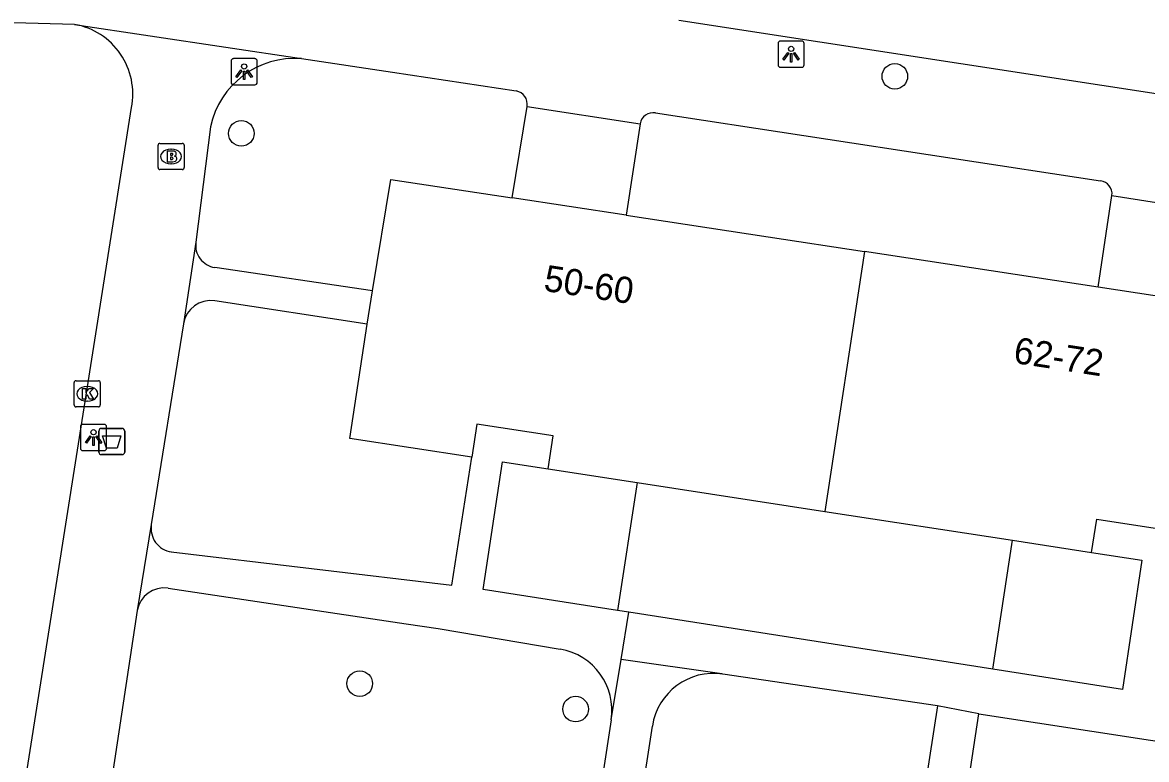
# Model space of a CAD drawing. Extents: x 161084 to 161928, y 385355 to 386522.
# Drawn here: x 161678.14 to 161721.06, y 385605.07 to 385633.18 of the extents above; entities that cross this region are included whole.
import ezdxf

# ---------------------------------------------------------------- set-up
doc = ezdxf.new("R2010")
doc.units = 0
for name, color, linetype in [('IMGEO_Afvalbak', 7, 'Continuous'), ('IMGEO_Boom', 7, 'Continuous'), ('IMGEO_Brandkraan', 7, 'Continuous'), ('IMGEO_Groenvoorziening', 7, 'Continuous'), ('IMGEO_Kolk', 7, 'Continuous'), ('IMGEO_Lichtpunt', 7, 'Continuous'), ('IMGEO_Pand', 7, 'Continuous'), ('IMGEO_Pand_nummerreeks', 7, 'Continuous'), ('IMGEO_Voetpad_open', 7, 'Continuous')]:
    doc.layers.add(name, color=color, linetype=linetype)

msp = doc.modelspace()

# ---------------------------------------------------------------- linework, layer by layer
at = {"layer": 'IMGEO_Afvalbak'}
for p, q in [((161681.057, 385616.794), (161681.057, 385617.594)), ((161681.057, 385617.594), (161681.057, 385616.794)), ((161681.157, 385617.694), (161681.947, 385617.694)), ((161681.947, 385617.694), (161681.157, 385617.694)), ((161682.047, 385617.594), (161682.047, 385616.794)), ((161682.047, 385616.794), (161682.047, 385617.594)), ((161681.947, 385616.694), (161681.157, 385616.694)), ((161681.157, 385616.694), (161681.947, 385616.694))]:
    msp.add_line(p, q, dxfattribs=at)
msp.add_lwpolyline([(161681.2, 385617.408), (161681.904, 385617.408), (161681.755, 385616.938), (161681.349, 385616.938), (161681.2, 385617.408)], dxfattribs=at)
for centre, start, end in [((161681.157, 385617.594), 90, 180), ((161681.157, 385617.594), 90, 180), ((161681.947, 385617.594), 0, 90), ((161681.947, 385617.594), 360, 90), ((161681.157, 385616.794), 180, 270), ((161681.157, 385616.794), 180, 270), ((161681.947, 385616.794), 270, 0), ((161681.947, 385616.794), 270, 0)]:
    msp.add_arc(centre, 0.1, start, end, dxfattribs=at)
at = {"layer": 'IMGEO_Boom'}
for centre in [(161711.448, 385631.125), (161686.5, 385628.95), (161691.02, 385607.96), (161699.26, 385606.99)]:
    msp.add_circle(centre, 0.489, dxfattribs=at)
at = {"layer": 'IMGEO_Brandkraan'}
for p, q in [((161683.318, 385627.643), (161683.318, 385628.495)), ((161683.393, 385628.569), (161684.245, 385628.569)), ((161684.319, 385628.495), (161684.319, 385627.643)), ((161683.806, 385628.349), (161683.831, 385628.349)), ((161683.829, 385627.789), (161683.804, 385627.789)), ((161684.245, 385627.569), (161683.393, 385627.569))]:
    msp.add_line(p, q, dxfattribs=at)
for points in [[(161683.318, 385627.643), (161683.318, 385628.495)], [(161683.393, 385628.569), (161684.245, 385628.569)], [(161684.319, 385628.495), (161684.319, 385627.643)], [(161683.666, 385628.269), (161683.666, 385627.869), (161683.879, 385627.869)], [(161683.897, 385628.269), (161683.666, 385628.269)], [(161683.845, 385628.188), (161683.791, 385628.188), (161683.791, 385628.112)], [(161683.791, 385628.112), (161683.844, 385628.112)], [(161683.853, 385628.036), (161683.791, 385628.036), (161683.791, 385627.955)], [(161683.791, 385627.955), (161683.853, 385627.955)], [(161684.245, 385627.569), (161683.393, 385627.569)]]:
    msp.add_lwpolyline(points, dxfattribs=at)
for centre, radius, start, end in [((161683.395, 385628.493), 0.0765, 91.552, 178.448), ((161683.395, 385628.493), 0.0765, 91.552, 178.448), ((161684.243, 385628.493), 0.0765, 1.552, 88.448), ((161684.243, 385628.493), 0.0765, 1.552, 88.448), ((161683.846, 385628.15), 0.0379, 267.8285, 90.9355), ((161683.854, 385627.995), 0.0404, 269.8759, 90.5077), ((161683.901, 385628.124), 0.145, 59.4692, 91.5367), ((161683.926, 385628.171), 0.0922, 285.5137, 58.1501), ((161683.931, 385627.979), 0.105, 301.3115, 78.989), ((161683.395, 385627.645), 0.0765, 181.552, 268.448), ((161683.395, 385627.645), 0.0765, 181.552, 268.448), ((161683.885, 385628.12), 0.251, 268.6676, 293.5347), ((161684.243, 385627.645), 0.0765, 271.552, 358.448), ((161684.243, 385627.645), 0.0765, 271.552, 358.448)]:
    msp.add_arc(centre, radius, start, end, dxfattribs=at)
for centre, major_axis, ratio, start_param, end_param in [((161683.805, 385628.069), (-0.387, 0.002), 0.722429, 4.712389, 7.853982), ((161683.83, 385628.069), (-0.39, 0.002), 0.717154, 1.570796, 4.712389)]:
    msp.add_ellipse(centre, major_axis=major_axis, ratio=ratio, start_param=start_param, end_param=end_param, dxfattribs=at)
at = {"layer": 'IMGEO_Groenvoorziening'}
for points in [[(161701.606, 385615.629), (161700.866, 385610.749)], [(161715.193, 385608.513), (161715.938, 385613.431)]]:
    msp.add_lwpolyline(points, dxfattribs=at)
at = {"layer": 'IMGEO_Kolk'}
for p, q in [((161680.114, 385618.59), (161680.114, 385619.442)), ((161680.189, 385619.516), (161681.041, 385619.516)), ((161681.115, 385619.442), (161681.115, 385618.59)), ((161680.602, 385619.296), (161680.627, 385619.296)), ((161680.625, 385618.736), (161680.6, 385618.736)), ((161681.041, 385618.516), (161680.189, 385618.516))]:
    msp.add_line(p, q, dxfattribs=at)
for points in [[(161680.114, 385618.59), (161680.114, 385619.442)], [(161680.189, 385619.516), (161681.041, 385619.516)], [(161681.115, 385619.442), (161681.115, 385618.59)], [(161680.435, 385619.216), (161680.558, 385619.216), (161680.558, 385619.065), (161680.688, 385619.216), (161680.852, 385619.216), (161680.706, 385619.065), (161680.859, 385618.816), (161680.707, 385618.816), (161680.622, 385618.98), (161680.558, 385618.913), (161680.558, 385618.816), (161680.435, 385618.816), (161680.435, 385619.216)], [(161681.041, 385618.516), (161680.189, 385618.516)]]:
    msp.add_lwpolyline(points, dxfattribs=at)
for centre, start, end in [((161680.191, 385619.44), 91.552, 178.448), ((161680.191, 385619.44), 91.552, 178.448), ((161681.039, 385619.44), 1.552, 88.448), ((161681.039, 385619.44), 1.552, 88.448), ((161680.191, 385618.592), 181.552, 268.448), ((161680.191, 385618.592), 181.552, 268.448), ((161681.039, 385618.592), 271.552, 358.448), ((161681.039, 385618.592), 271.552, 358.448)]:
    msp.add_arc(centre, 0.0765, start, end, dxfattribs=at)
for centre, major_axis, ratio, start_param, end_param in [((161680.601, 385619.016), (-0.387, 0.002), 0.722429, 4.712389, 7.853982), ((161680.626, 385619.016), (-0.39, 0.002), 0.717154, 1.570796, 4.712389)]:
    msp.add_ellipse(centre, major_axis=major_axis, ratio=ratio, start_param=start_param, end_param=end_param, dxfattribs=at)
at = {"layer": 'IMGEO_Lichtpunt'}
for p, q in [((161706.991, 385632.374), (161706.991, 385631.567)), ((161706.991, 385632.374), (161706.991, 385631.567)), ((161707.893, 385632.469), (161707.085, 385632.469)), ((161707.893, 385632.469), (161707.085, 385632.469)), ((161707.987, 385631.567), (161707.987, 385632.374)), ((161707.987, 385631.567), (161707.987, 385632.374)), ((161686.108, 385631.704), (161686.108, 385630.897)), ((161686.108, 385631.704), (161686.108, 385630.897)), ((161687.01, 385631.799), (161686.202, 385631.799)), ((161687.01, 385631.799), (161686.202, 385631.799)), ((161687.104, 385630.897), (161687.104, 385631.704)), ((161687.104, 385630.897), (161687.104, 385631.704)), ((161707.085, 385631.473), (161707.893, 385631.473)), ((161707.085, 385631.473), (161707.893, 385631.473)), ((161686.202, 385630.803), (161687.01, 385630.803)), ((161686.202, 385630.803), (161687.01, 385630.803)), ((161680.357, 385617.753), (161680.357, 385616.946)), ((161680.357, 385617.753), (161680.357, 385616.946)), ((161681.259, 385617.848), (161680.451, 385617.848)), ((161681.259, 385617.848), (161680.451, 385617.848)), ((161681.353, 385616.946), (161681.353, 385617.753)), ((161681.353, 385616.946), (161681.353, 385617.753)), ((161680.451, 385616.852), (161681.259, 385616.852)), ((161680.451, 385616.852), (161681.259, 385616.852))]:
    msp.add_line(p, q, dxfattribs=at)
for points in [[(161707.365, 385632.038), (161707.404, 385632.01), (161707.216, 385631.748), (161707.178, 385631.775), (161707.365, 385632.038)], [(161707.467, 385631.99), (161707.514, 385631.99), (161707.514, 385631.668), (161707.467, 385631.668), (161707.467, 385631.99)], [(161707.577, 385632.01), (161707.615, 385632.037), (161707.802, 385631.775), (161707.763, 385631.747), (161707.577, 385632.01)], [(161686.482, 385631.368), (161686.521, 385631.34), (161686.333, 385631.078), (161686.295, 385631.105), (161686.482, 385631.368)], [(161686.584, 385631.32), (161686.631, 385631.32), (161686.631, 385630.998), (161686.584, 385630.998), (161686.584, 385631.32)], [(161686.694, 385631.34), (161686.732, 385631.367), (161686.919, 385631.105), (161686.88, 385631.077), (161686.694, 385631.34)], [(161680.731, 385617.417), (161680.77, 385617.389), (161680.582, 385617.127), (161680.544, 385617.154), (161680.731, 385617.417)], [(161680.833, 385617.369), (161680.88, 385617.369), (161680.88, 385617.047), (161680.833, 385617.047), (161680.833, 385617.369)], [(161680.943, 385617.389), (161680.981, 385617.416), (161681.168, 385617.154), (161681.129, 385617.126), (161680.943, 385617.389)]]:
    msp.add_lwpolyline(points, dxfattribs=at)
for centre in [(161707.49, 385632.172), (161686.607, 385631.502), (161680.856, 385617.551)]:
    msp.add_circle(centre, 0.0994, dxfattribs=at)
for centre, start, end in [((161707.085, 385632.374), 90, 180), ((161707.085, 385632.374), 90, 180), ((161707.893, 385632.374), 0, 90), ((161707.893, 385632.374), 0, 90), ((161686.202, 385631.704), 90, 180), ((161686.202, 385631.704), 90, 180), ((161687.01, 385631.704), 0, 90), ((161687.01, 385631.704), 0, 90), ((161707.085, 385631.567), 180, 270), ((161707.085, 385631.567), 180, 270), ((161707.893, 385631.567), 270, 0), ((161707.893, 385631.567), 270, 360), ((161686.202, 385630.897), 180, 270), ((161686.202, 385630.897), 180, 270), ((161687.01, 385630.897), 270, 0), ((161687.01, 385630.897), 270, 360), ((161680.451, 385617.753), 90, 180), ((161680.451, 385617.753), 90, 180), ((161681.259, 385617.753), 0, 90), ((161681.259, 385617.753), 0, 90), ((161680.451, 385616.946), 180, 270), ((161680.451, 385616.946), 180, 270), ((161681.259, 385616.946), 270, 0), ((161681.259, 385616.946), 270, 360)]:
    msp.add_arc(centre, 0.0946, start, end, dxfattribs=at)
at = {"layer": 'IMGEO_Pand'}
for points in [[(161691.504, 385622.944), (161692.212, 385627.194), (161696.834, 385626.49)], [(161701.191, 385625.827), (161696.834, 385626.49)], [(161701.191, 385625.827), (161706.607, 385625.002), (161710.291, 385624.441)], [(161710.291, 385624.441), (161708.772, 385614.53)], [(161719.211, 385623.083), (161710.291, 385624.441)], [(161691.308, 385621.667), (161691.504, 385622.944)], [(161723.549, 385622.423), (161719.211, 385623.083)], [(161695.295, 385616.596), (161690.64, 385617.31), (161691.308, 385621.667)], [(161698.214, 385616.149), (161698.408, 385617.412), (161695.489, 385617.86), (161695.295, 385616.596)], [(161698.214, 385616.149), (161701.606, 385615.629)], [(161701.606, 385615.629), (161708.772, 385614.53)], [(161708.772, 385614.53), (161715.938, 385613.431)], [(161718.961, 385612.968), (161719.155, 385614.231), (161722.045, 385613.788), (161721.851, 385612.525), (161722.032, 385612.497)], [(161715.938, 385613.431), (161718.961, 385612.968)]]:
    msp.add_lwpolyline(points, dxfattribs=at)
at = {"layer": 'IMGEO_Voetpad_open'}
for points in [[(161680.134, 385633.106), (161670.381, 385633.375)], [(161740.712, 385627.499), (161703.201, 385633.251)], [(161680.134, 385633.106), (161688.797, 385631.8)], [(161688.797, 385631.8), (161692.268, 385631.278), (161696.991, 385630.568)], [(161677.325, 385598.393), (161682.306, 385629.936)], [(161696.834, 385626.49), (161697.411, 385629.979)], [(161697.411, 385629.979), (161701.725, 385629.314)], [(161702.307, 385629.729), (161719.303, 385627.14)], [(161701.725, 385629.314), (161701.191, 385625.827)], [(161685.325, 385629.197), (161684.764, 385624.801)], [(161719.211, 385623.083), (161719.738, 385626.581)], [(161719.738, 385626.581), (161724.038, 385625.907)], [(161684.764, 385624.801), (161684.287, 385621.684)], [(161691.504, 385622.944), (161685.482, 385623.835)], [(161691.308, 385621.667), (161685.487, 385622.558)], [(161684.287, 385621.684), (161683.06, 385614.032)], [(161683.826, 385612.984), (161694.538, 385611.721), (161695.295, 385616.596)], [(161700.866, 385610.749), (161695.726, 385611.551), (161696.471, 385616.416), (161698.214, 385616.149)], [(161683.06, 385614.032), (161682.526, 385610.747)], [(161718.961, 385612.968), (161720.881, 385612.673), (161720.134, 385607.742), (161715.193, 385608.513)], [(161683.702, 385611.602), (161692.796, 385610.246), (161694.014, 385610.066), (161698.671, 385609.275)], [(161682.526, 385610.747), (161681.062, 385601.073)], [(161701.288, 385610.683), (161700.866, 385610.749)], [(161700.995, 385608.885), (161701.288, 385610.683)], [(161715.193, 385608.513), (161701.288, 385610.683)], [(161700.619, 385606.575), (161700.995, 385608.885)], [(161704.883, 385608.326), (161704.848, 385608.336), (161700.995, 385608.885)], [(161713.072, 385607.113), (161704.883, 385608.326)], [(161713.072, 385607.113), (161707.611, 385571.788), (161697.119, 385573.437), (161702.191, 385606.341)], [(161714.658, 385606.809), (161713.072, 385607.113)], [(161700.619, 385606.575), (161698.975, 385595.889), (161698.823, 385594.901), (161695.859, 385575.628), (161695.631, 385574.145), (161695.311, 385572.063), (161693.826, 385562.411)], [(161709.299, 385571.47), (161714.658, 385606.809)], [(161714.658, 385606.809), (161736.552, 385603.449)]]:
    msp.add_lwpolyline(points, dxfattribs=at)
for centre, radius, start, end in [((161679.66, 385630.452), 2.696, 348.9563, 79.8795), ((161688.545, 385628.52), 3.29, 85.6009, 168.1178), ((161696.903, 385630.061), 0.514, 350.7851, 80.1982), ((161702.221, 385629.234), 0.502, 80.1099, 170.8723), ((161719.236, 385626.639), 0.506, 353.4375, 82.3408), ((161685.606, 385624.677), 0.851, 171.602, 261.6427), ((161685.328, 385621.516), 1.054, 81.3085, 170.8257), ((161683.967, 385613.891), 0.917, 171.1378, 261.1895), ((161683.549, 385610.576), 1.037, 81.5166, 170.5208), ((161698.274, 385606.936), 2.373, 351.2581, 80.3614), ((161704.535, 385605.98), 2.372, 81.5728, 171.2351)]:
    msp.add_arc(centre, radius, start, end, dxfattribs=at)

# ---------------------------------------------------------------- texts
at = {"layer": 'IMGEO_Pand_nummerreeks'}
for s, rotation, p in [('50-60', 351.2832, (161698.009, 385622.95)), ('62-72', 351.2817, (161715.943, 385620.2))]:
    msp.add_text(s, height=1, rotation=rotation, dxfattribs=at).set_placement(p)

doc.saveas('drawing.dxf')
